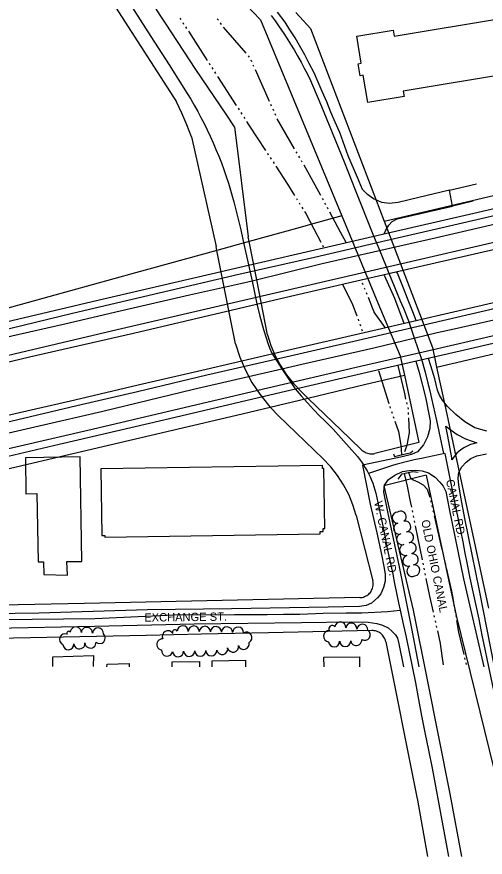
# Model space of a CAD drawing. Extents: x -25029 to 2274964, y -81170 to 687028.
# Drawn here: x -1300 to -454, y -69092 to -67574 of the extents above; entities that cross this region are included whole.
import ezdxf

# ---------------------------------------------------------------- set-up
doc = ezdxf.new("R2010")
doc.units = 0
for name, color, linetype in [('81911BEA - RW_X_Fee_RW', 7, 'Continuous'), ('BLDG', 7, 'Continuous'), ('BRIDGE', 7, 'Continuous'), ('CULVERT', 7, 'Continuous'), ('DRIVWY', 7, 'Continuous'), ('GE_X_CL_2000', 7, 'Continuous'), ('INTERSTATE', 7, 'Continuous'), ('ROAD', 7, 'Continuous'), ('ROAD-NAME', 7, 'Continuous'), ('TREES', 7, 'Continuous'), ('WATER', 7, 'Continuous')]:
    doc.layers.add(name, color=color, linetype=linetype)

msp = doc.modelspace()

# ---------------------------------------------------------------- linework, layer by layer
at = {"layer": '81911BEA - RW_X_Fee_RW'}
for p, q in [((-976.9, -67669.4), (-1031.7, -67585.8)), ((-920.6, -67752.1), (-976.9, -67669.4)), ((-636.5, -67943.3), (479.1, -67681.1)), ((-906.8, -67773), (-920.6, -67752.1)), ((-906.8, -67773), (-881.9, -67971.9)), ((-984.7, -67791.2), (-939.8, -67989.1)), ((-541.6, -68206.9), (508, -67960.1)), ((-647.8, -68090.7), (-607.3, -68186.9)), ((-1183.2, -68359.5), (-893.1, -68291.3)), ((-746.5, -68372.8), (-827.9, -68294.6)), ((-573.5, -68343.4), (-653, -68363.2)), ((-510.3, -68351.9), (-447.7, -68642.3)), ((-560.8, -68402.4), (-637.1, -68421.3)), ((-560.8, -68402.4), (-506.2, -68655.7)), ((-637.1, -68421.3), (-583.8, -68645.8)), ((-687.1, -68474.9), (-656.6, -68593.1)), ((-506.2, -68655.7), (-438.6, -68932.9)), ((-517.6, -68977.9), (-496.8, -69091.2)), ((-576.5, -68989.2), (-557.9, -69090.7))]:
    msp.add_line(p, q, dxfattribs=at)
for points in [[(-1281.8, -67307.3), (-1110.6, -67573.8), (-1011.5, -67728)], [(-1097, -67325.4), (-873.6, -67565.2), (-860, -67579.8)], [(-1031.7, -67585.8), (-1040.9, -67571.3), (-1085.2, -67501.3)], [(-795.8, -67566.5), (-788.5, -67574.4), (-769.5, -67595.2)], [(-860, -67579.8), (-712.9, -67934), (-647.8, -68090.7)], [(-769.5, -67595.2), (-636.5, -67943.3), (-549.2, -68171.5)], [(-984.7, -67791.2), (-992.7, -67769.7), (-1001.7, -67748.6), (-1011.5, -67728)], [(-712.9, -67934), (-769.7, -67949.7), (-788.2, -67954.8), (-880.3, -67980.3), (-938.4, -67996.3), (-1085.3, -68036.9), (-1516.7, -68156.1)], [(-847.2, -68149), (-866.7, -68049.4), (-880.3, -67980.3), (-881.9, -67971.9)], [(-905, -68164.9), (-938.4, -67996.3), (-939.8, -67989.1)], [(-847.2, -68149), (-841, -68168.1), (-833.1, -68186.6), (-823.6, -68204.3), (-812.6, -68221.1), (-800.1, -68236.8), (-786.3, -68251.3)], [(-905, -68164.9), (-897.2, -68189.1), (-887.2, -68212.5), (-875.2, -68234.9), (-861.2, -68256.2), (-845.4, -68276.1), (-842.5, -68279.2), (-827.9, -68294.6)], [(-549.2, -68171.5), (-541.6, -68206.9), (-525, -68283.9), (-510.3, -68351.9)], [(-607.3, -68186.9), (-606.7, -68189.5), (-599.8, -68221.5), (-573.5, -68343.4)], [(-893.1, -68291.3), (-842.5, -68279.2), (-774.2, -68263), (-669.4, -68238.1), (-599.8, -68221.5)], [(-676.5, -68356.9), (-698.5, -68335.8), (-774.2, -68263), (-786.3, -68251.3)], [(-1626.4, -68463.7), (-1531.7, -68441.5), (-1332.7, -68394.7), (-1183.2, -68359.5)], [(-676.5, -68356.9), (-674.8, -68358.4), (-672.9, -68359.7), (-670.9, -68360.9), (-668.8, -68361.9), (-666.7, -68362.7), (-664.4, -68363.3), (-662.2, -68363.7), (-659.9, -68363.9), (-657.6, -68363.9), (-655.3, -68363.6), (-653, -68363.2)], [(-687.1, -68474.9), (-692.9, -68455.9), (-700.4, -68437.4), (-709.6, -68419.7), (-720.5, -68403), (-732.8, -68387.3), (-746.5, -68372.8)], [(-680.5, -68623.4), (-678.3, -68623.2), (-676.1, -68622.9), (-674, -68622.4), (-671.9, -68621.6), (-669.9, -68620.7), (-668, -68619.7), (-666.2, -68618.4), (-664.4, -68617.1), (-662.9, -68615.5), (-661.4, -68613.9), (-660.1, -68612.1), (-659, -68610.2), (-658.1, -68608.2), (-657.3, -68606.1), (-656.7, -68604), (-656.3, -68601.8), (-656.1, -68599.7), (-656.1, -68597.5), (-656.2, -68595.3), (-656.6, -68593.1)], [(-680.5, -68623.4), (-1177.5, -68633.9), (-1327.5, -68637.1), (-1527.4, -68641.4), (-1568.7, -68642.3)], [(-583.8, -68645.8), (-558.7, -68771.6), (-517.6, -68977.9)], [(-658.7, -68682.9), (-845.2, -68686.9), (-966.3, -68689.5), (-1066.3, -68691.6), (-1156.3, -68693.5), (-1306.2, -68696.7), (-1526.2, -68701.4), (-1567.4, -68702.3)], [(-633.6, -68703), (-634.1, -68700.9), (-634.8, -68698.8), (-635.7, -68696.8), (-636.8, -68694.9), (-638, -68693.1), (-639.3, -68691.4), (-640.8, -68689.8), (-642.5, -68688.4), (-644.2, -68687.1), (-646.1, -68686), (-648, -68685), (-650.1, -68684.2), (-652.2, -68683.6), (-654.3, -68683.2), (-656.5, -68683), (-658.7, -68682.9)], [(-633.6, -68703), (-577.5, -68984), (-576.5, -68989.2)]]:
    msp.add_lwpolyline(points, dxfattribs=at)
at = {"layer": 'BLDG'}
for points in [[(-402.6, -67675.5), (-601.8, -67708.5), (-600.1, -67718.5), (-666.2, -67729.4), (-674.4, -67679.9), (-679.7, -67680.8), (-683.3, -67659.3), (-677.7, -67658.3), (-685.8, -67609.5), (-620.4, -67598.6), (-618.6, -67609.2), (-419, -67576.1)], [(-1284.2, -68370.8), (-1283.5, -68435.7), (-1263.9, -68435.6), (-1261.5, -68558.8), (-1251.9, -68559), (-1250.9, -68581.7), (-1208.7, -68583), (-1209.6, -68558.1), (-1182.3, -68558), (-1185.7, -68369.2), (-1284.2, -68370.8)], [(-1146.5, -68511.3), (-1141.1, -68511.2), (-1141.1, -68514.2), (-751.9, -68508.1), (-752, -68503.8), (-746.7, -68503.7), (-746.8, -68498.7), (-743.5, -68498.6), (-745.2, -68390), (-748, -68390), (-748, -68384.9), (-1148.3, -68391.1)]]:
    msp.add_lwpolyline(points, close=True, dxfattribs=at)
for points in [[(-1235.1, -68747.6), (-1235.1, -68730.6), (-1161.7, -68728), (-1162, -68748.1)], [(-1137.1, -68748.4), (-1137, -68743.4), (-1097, -68742.1), (-1097, -68748.4)], [(-1019.1, -68748.4), (-1019.5, -68739.3), (-969.8, -68739), (-969.9, -68748.4)], [(-947, -68748.4), (-947.2, -68737.4), (-887.2, -68736.6), (-886.9, -68748.4)], [(-745.1, -68748.4), (-745.5, -68730.9), (-681, -68730.4), (-680.8, -68748.4)]]:
    msp.add_lwpolyline(points, dxfattribs=at)
at = {"layer": 'BRIDGE'}
for points in [[(-3072.9, -68532.2), (-2986.1, -68512.4), (-2887.6, -68489.4), (-2737.9, -68454.6), (-2575.3, -68417.2), (-2419.9, -68381.2), (-2257.8, -68343.5), (-2128, -68314), (-1959.6, -68274.3), (-1799.5, -68236.4), (-1543.1, -68178.2), (-1365.4, -68136.3), (-1153.9, -68086.4), (-897.1, -68026.6), (-730.2, -67988.2), (-623.5, -67963.2), (-490.2, -67932.6), (-343.7, -67898.9), (-191, -67863.3), (-183.6, -67861.6), (251.6, -67759.9)], [(251.6, -67834.7), (-182.7, -67935.7), (-258, -67953.1), (-436.4, -67994.7), (-623.1, -68037.6), (-805.8, -68079.8), (-1089, -68146.1), (-1276.8, -68189.3), (-1445.6, -68229.6), (-1643.4, -68275.6), (-1832.4, -68320.2), (-1941.5, -68344.8), (-2128.8, -68388.2), (-2345, -68437.9), (-2439.8, -68460.3), (-2586.1, -68493.6), (-2734.2, -68528), (-2887.8, -68563.4), (-3056.3, -68603.1)], [(-1918.2, -68435.5), (-1698.7, -68383.3), (-1497.3, -68336.7), (-1353.8, -68302.2), (-1195.2, -68266.3), (-1080.9, -68239.3), (-958, -68210.7), (-818.8, -68178), (-656.8, -68140.9), (-511.3, -68107.1), (-379.5, -68076.7), (-256, -68048.4), (-181.7, -68030.7), (251.6, -67929)], [(251.6, -68003.8), (40.1, -68053.1), (-180.8, -68104.3), (-289.4, -68129.3), (-491.6, -68176.2), (-633.6, -68209.1), (-822.6, -68253.2), (-1034.6, -68302.6), (-1223.4, -68346.7), (-1470, -68404.6), (-1706.9, -68459.3), (-1900.4, -68504.5), (-2153.5, -68562.6), (-2260.8, -68588.3), (-2398.7, -68623.1), (-2476.7, -68643.9), (-2625.8, -68680.9), (-2762.9, -68716.1), (-2892, -68748.4)]]:
    msp.add_lwpolyline(points, dxfattribs=at)
at = {"layer": 'CULVERT'}
for points in [[(-619.6, -68363.6), (-617.5, -68368.3), (-595.2, -68363), (-589, -68361.7), (-584.9, -68358.1)], [(-611.1, -68409.6), (-604.1, -68399.8), (-584.9, -68395.8), (-575.3, -68396.6)]]:
    msp.add_lwpolyline(points, dxfattribs=at)
at = {"layer": 'DRIVWY'}
for p, q in [((-518.6, -67887.7), (-469.9, -67876.3)), ((-475.8, -67907.5), (-512.9, -67916.4))]:
    msp.add_line(p, q, dxfattribs=at)
at = {"layer": 'GE_X_CL_2000'}
for points in [[(-1125.5, -67504.2), (-1057.9, -67609.7), (-1024.5, -67661), (-992.2, -67712.6), (-985.7, -67723.3), (-979.4, -67734.1), (-973.3, -67745.1), (-967.3, -67756.1), (-961.6, -67767.3), (-956.1, -67778.5), (-950.8, -67789.9), (-945.3, -67801.8), (-940.2, -67813.8), (-935.2, -67825.9), (-930.5, -67838.1), (-926, -67850.4), (-921.7, -67862.7), (-917.7, -67875.1), (-912.7, -67891.8), (-908, -67908.6), (-903.6, -67925.5), (-899.3, -67942.4), (-895.4, -67959.3), (-891.7, -67976.3), (-881.2, -68022.3), (-875, -68051.6), (-866.2, -68093), (-861.5, -68112.5), (-857.9, -68126), (-854.2, -68139.3), (-850.2, -68152.6), (-846, -68165.9), (-843.5, -68172.5), (-839.5, -68182.1), (-821.1, -68210.1), (-797.3, -68246.4), (-786.4, -68259), (-775.2, -68271.3), (-763.9, -68283.5), (-752.4, -68295.5), (-743.8, -68304.1), (-728.8, -68319), (-714.1, -68335.4), (-699.4, -68351.9), (-684.8, -68368.5), (-680.9, -68373.4), (-677.3, -68378.4), (-673.8, -68383.6), (-670.5, -68388.9), (-667.4, -68394.3), (-664.7, -68399.4)], [(-840.8, -67571.8), (-833.4, -67581.9), (-826.1, -67592.2), (-819.1, -67602.5), (-812.2, -67613), (-805.5, -67623.6), (-799.1, -67634.3), (-792.8, -67645.1), (-786.6, -67656), (-780.7, -67667.1), (-775, -67678.2), (-769.5, -67689.4), (-754, -67726.1), (-741.1, -67757), (-723.6, -67799.7), (-708.7, -67836.6), (-688.8, -67886.9), (-655.5, -67969.7), (-644.5, -67996.8), (-628, -68037.4), (-607.3, -68087.6), (-601.7, -68100.7), (-592.6, -68123.7), (-582.2, -68154.2), (-569, -68192.9), (-562.4, -68216.4), (-557.3, -68236), (-554, -68249.8), (-550.9, -68263.8), (-541.9, -68303.7), (-529, -68363.2)], [(439.1, -67744.4), (271.1, -67783), (149.6, -67812.5), (17.4, -67842.7), (-123, -67875.4), (-216.6, -67897.9), (-360.3, -67931.3), (-544.4, -67974.4), (-602.6, -67987.7), (-642.5, -67996.7), (-748.2, -68020.7), (-875, -68051.6), (-895.9, -68056.7), (-988, -68076.9), (-1113, -68106), (-1213, -68129.5), (-1341.4, -68158.5), (-1456.1, -68186.5), (-1603.1, -68219.6), (-1765.8, -68260), (-1819.9, -68271.6), (-2027.9, -68320.2), (-2060.1, -68327.8)], [(-1624.5, -68397.6), (-1531.9, -68376.2), (-1375.5, -68339.9), (-1144.9, -68286.4), (-980.7, -68247.1), (-821.1, -68210.1), (-785.2, -68201.7), (-655, -68172), (-580.2, -68154.2), (-540.5, -68144.7), (-510.1, -68138), (-321.3, -68095), (-164.2, -68057.5), (14.7, -68015.9), (162.8, -67981.5), (307.2, -67948.2), (477.5, -67908.4), (635.1, -67870.6), (792.1, -67833.9), (905.4, -67807.3), (1009.5, -67786.5)], [(-527, -68363.2), (-549.9, -68368), (-566, -68371.3), (-582, -68374.8), (-592.1, -68377.2), (-612.8, -68382.5), (-619.5, -68384.3), (-625.2, -68386.1), (-664.7, -68399.4)], [(-527, -68363.2), (-517.5, -68408.5), (-510.3, -68444.8), (-498.3, -68502.4), (-494.4, -68522.8), (-490.5, -68543.2), (-486.4, -68563.5), (-481.4, -68588.3), (-476.3, -68613.1), (-471, -68637.8), (-465.6, -68662.6), (-459.9, -68691.2), (-454, -68719.8), (-447.8, -68748.4), (-423.7, -68862.3), (-418.7, -68886.7), (-413.5, -68911), (-408.1, -68935.3), (-402.6, -68959.6), (-394.4, -68997.4), (-386.6, -69035.2), (-379, -69073.2), (-374.8, -69092.2)], [(-664.7, -68399.4), (-661.9, -68405.4), (-659.4, -68411.1), (-657.1, -68416.9), (-655.1, -68422.8), (-653.3, -68428.7), (-651.7, -68434.7), (-639.1, -68493.9), (-634.6, -68515.7), (-630.2, -68537.4), (-625.7, -68559.1), (-621, -68580.8), (-617.9, -68598.2), (-614.4, -68615.5), (-610.7, -68632.8), (-607.6, -68645.8)], [(-1524.3, -68664.4), (-1448.8, -68663.2), (-1400.2, -68663), (-1272, -68662.1), (-1159.1, -68661.1), (-1015.9, -68654.3), (-906.9, -68653.8), (-877.5, -68653.9), (-848, -68653.8), (-818.5, -68653.5), (-789, -68653), (-746.8, -68651.7), (-704.8, -68650.8), (-676.7, -68650.6), (-630.6, -68648.5), (-607.6, -68645.8)], [(-607.6, -68645.8), (-601.3, -68674), (-596.9, -68694.7), (-579.8, -68777.6), (-574.4, -68807.4), (-568.8, -68837.2), (-563.1, -68866.9), (-556.6, -68899.2), (-550, -68931.5), (-543.4, -68963.8), (-524.5, -69068.2), (-520.3, -69091)]]:
    msp.add_lwpolyline(points, dxfattribs=at)
at = {"layer": 'INTERSTATE'}
for points in [[(-1956.6, -68285.8), (-1811.4, -68252.6), (-1634.2, -68212.3), (-1469.4, -68173.5), (-1333.9, -68142.1), (-1199.4, -68109.7), (-1043.1, -68073.1), (-899.2, -68039.5), (-762.2, -68008.3), (-641.3, -67980.1), (-502.9, -67948.5), (-375.9, -67918.9), (-238.8, -67887), (-183.5, -67874.3)], [(-182.9, -67923.2), (-237.1, -67935.8), (-417.4, -67977.2), (-620.2, -68024), (-882.7, -68084.7), (-1118.6, -68140), (-1304.5, -68183.7), (-1464.1, -68221.4), (-1656.6, -68265.5), (-1810.7, -68302), (-1944.7, -68332.4)], [(-1915.7, -68445.3), (-1695.6, -68394.5), (-1512, -68352), (-1346.8, -68313.1), (-1191.5, -68276.5), (-1082.2, -68251.2), (-956.7, -68221.3), (-806.1, -68186.7), (-675.8, -68156.6), (-549, -68127.4), (-435.3, -68100.8), (-307.1, -68070.6), (-181.5, -68041.8)], [(-181, -68090.7), (-209.3, -68097.1), (-391.7, -68139.7), (-558.4, -68178.2), (-687.2, -68207.9), (-846.6, -68245.4), (-1025.8, -68287.4), (-1163.7, -68319.5), (-1302, -68351.7), (-1475.9, -68392.1), (-1650.6, -68432.9), (-1904.1, -68490.3)]]:
    msp.add_lwpolyline(points, dxfattribs=at)
at = {"layer": 'ROAD'}
for points in [[(-636.3, -67966.2), (-634.1, -67961), (-627.9, -67951), (-621.7, -67944.1), (-613.1, -67939.5), (-512.9, -67916.4), (-518.6, -67887.7), (-573.5, -67900.6), (-610.9, -67909.7), (-627.4, -67911.7), (-640.7, -67909.8), (-655.9, -67903.1), (-666.5, -67895.1), (-675.4, -67886.3), (-684.4, -67864.8), (-701.3, -67825.3), (-710.2, -67800.2), (-716.7, -67783.6), (-724.7, -67764.9), (-732.5, -67746.6), (-740.1, -67727.9), (-748.6, -67709), (-755.9, -67692.4), (-763.1, -67675.5), (-771.6, -67659), (-779.9, -67643.1), (-789.1, -67626), (-797.4, -67612.1), (-806.7, -67597.8), (-815.3, -67584), (-828.9, -67565.9)], [(-636.7, -68040.8), (-636.6, -68041), (-617.9, -68082.5), (-600.8, -68127.9)], [(-578.8, -68122.8), (-584.5, -68107), (-593, -68086), (-602.5, -68061.5), (-612.5, -68037.3), (-613.3, -68035.4)], [(-579.3, -68196.6), (-573.1, -68216.7), (-561.5, -68261.6), (-554.9, -68295), (-553.1, -68304), (-554.1, -68318.2), (-558.2, -68333.1), (-565.2, -68347.7), (-576.2, -68359.8), (-587.1, -68365.1), (-603.7, -68369), (-675.7, -68384.3), (-661.5, -68454.6), (-649.5, -68506.1), (-641.5, -68545.4), (-636.9, -68567.5), (-634.5, -68581.1), (-634.6, -68593.6), (-637.4, -68604.9), (-642.4, -68616.5), (-648.6, -68624), (-659.1, -68633.6), (-669.2, -68637.8), (-680.9, -68639.4), (-737.8, -68640.4), (-912.3, -68643.5), (-1064.2, -68645.5), (-1260, -68651.3), (-1431.1, -68653.8)], [(-451.2, -68322.6), (-472.7, -68316.5), (-491, -68306.1), (-506.8, -68292.6), (-522.2, -68278.2), (-530.9, -68266.9), (-536.6, -68257.5), (-540, -68249), (-544.9, -68228.4), (-552.3, -68204.7), (-556.4, -68191.3)], [(-437.3, -68748.4), (-464.5, -68610.6), (-490.9, -68480.4), (-497.1, -68445), (-501.5, -68420.1), (-502.6, -68407.4), (-501.3, -68396.8), (-496.2, -68387.3), (-488.1, -68378.7), (-479.7, -68372), (-468.9, -68367.3), (-451.6, -68363.9)], [(-573.3, -68748.4), (-586.3, -68679.4), (-608.8, -68567.6), (-630, -68468.3), (-637, -68432.9), (-635.6, -68420.6), (-628.7, -68409.8), (-616.9, -68402.1), (-603.2, -68395.5), (-591.3, -68393.8), (-579.5, -68393.2), (-568, -68394.2), (-556.3, -68397.8), (-544.4, -68405.9), (-536, -68414.9), (-529.8, -68422), (-525, -68431.9), (-519, -68462.8), (-492.9, -68589.4), (-456.4, -68748.4)], [(-1340, -68678.3), (-1159.5, -68674.8), (-979.8, -68670.7), (-785.8, -68668.2), (-696.2, -68667.4), (-665.6, -68667.9), (-649.7, -68670), (-639.5, -68673.2), (-629.1, -68677.8), (-622.4, -68684.2), (-616, -68690.6), (-612.5, -68696.8), (-609.7, -68707), (-601.6, -68748.4)]]:
    msp.add_lwpolyline(points, dxfattribs=at)
msp.add_lwpolyline([(-514.3, -68370.7), (-521.2, -68331.8), (-524.8, -68314), (-515.5, -68320.8), (-504.3, -68328.7), (-489.7, -68336.5), (-468.8, -68343.7), (-480.2, -68346.8), (-491.2, -68352), (-497.9, -68356.7), (-504.9, -68362.7), (-509.7, -68368.5), (-514, -68374.4), (-514.3, -68370.7)], close=True, dxfattribs=at)
at = {"layer": 'TREES'}
for centre, radius, start, end in [((-612, -68478.9), 10, 90.4475, 270.4475), ((-606.5, -68477.2), 10, 304.0163, 124.0163), ((-598.3, -68495.2), 10, 284.9068, 104.9068), ((-609.3, -68498.6), 10, 105.5744, 285.5744), ((-603.9, -68517.8), 10, 105.5744, 285.5744), ((-593.4, -68514.5), 10, 283.813, 103.813), ((-598.5, -68537.1), 10, 105.5744, 285.5744), ((-588.6, -68534), 10, 283.7119, 103.7119), ((-595.7, -68547), 0.311, 105.5743, 285.5743), ((-586.1, -68544.1), 0.427, 283.7119, 103.7119), ((-584.7, -68554.4), 10, 277.6408, 97.6408), ((-593, -68556.9), 10, 105.652, 285.652), ((-585.5, -68575.4), 10, 118.4962, 298.4962), ((-582.1, -68574.2), 10, 277.6408, 97.6408), ((-715.6, -68677.2), 10, 354.1698, 174.1698), ((-1193.4, -68686.3), 10, 357.7373, 177.7373), ((-1173.4, -68687.1), 10, 357.7373, 177.7373), ((-1153.4, -68688.2), 10, 355.8883, 175.8883), ((-1027.2, -68693.2), 10, 28.9028, 208.9028), ((-1014.4, -68686.1), 4.67, 28.9028, 208.9028), ((-1000.3, -68684.1), 10, 358.5334, 178.5334), ((-980.3, -68684.6), 10, 358.5334, 178.5334), ((-960.3, -68685.2), 10, 358.5334, 178.5334), ((-940.3, -68685.7), 10, 358.5334, 178.5334), ((-920.3, -68686.2), 10, 358.5334, 178.5334), ((-900.3, -68686.7), 10, 358.5334, 178.5334), ((-736, -68693.1), 10, 85.5825, 265.5825), ((-730.4, -68679.7), 5.96, 35.1967, 215.1967), ((-695.7, -68679.3), 10, 354.1698, 174.1698), ((-675.8, -68681.3), 10, 354.1698, 174.1698), ((-671.4, -68690.6), 10, 236.1089, 56.1089), ((-1213, -68698.8), 10, 67.9209, 247.9209), ((-1206.3, -68687.7), 3.48, 31.4679, 211.4679), ((-1150.2, -68696.3), 10, 227.3865, 47.3865), ((-1037.2, -68708), 10, 82.8104, 262.8104), ((-885.3, -68695.6), 10, 299.8076, 119.8076), ((-1206.8, -68707.6), 10, 182.7813, 2.7813), ((-1186.9, -68706.2), 10, 184.9646, 4.9646), ((-1166.9, -68704.5), 10, 184.9646, 4.9646), ((-909.4, -68711.9), 10, 192.3811, 12.3811), ((-890, -68707), 10, 195.8676, 15.8676), ((-726.8, -68702.6), 10, 182.4262, 2.4262), ((-706.8, -68701.8), 10, 182.4262, 2.4262), ((-686.9, -68700.1), 10, 186.95, 6.95), ((-1028.5, -68719.2), 10, 172.3462, 352.3462), ((-1008.6, -68720.3), 10, 181.5901, 1.5901), ((-988.6, -68719.7), 10, 181.5901, 1.5901), ((-968.7, -68719.2), 10, 181.5901, 1.5901), ((-948.7, -68718.6), 10, 181.5901, 1.5901), ((-928.9, -68716.2), 10, 192.3787, 12.3787)]:
    msp.add_arc(centre, radius, start, end, dxfattribs=at)
at = {"layer": 'WATER'}
for p, q in [((-1005.4, -67576.9), (-1003.7, -67579.5)), ((-1000.3, -67584.7), (-998.6, -67587.4)), ((-935.9, -67580.5), (-937.8, -67578)), ((-930.4, -67588.1), (-932.2, -67585.5)), ((-995.2, -67592.6), (-993.5, -67595.2)), ((-990.1, -67600.5), (-956.2, -67653)), ((-885.6, -67640.2), (-926.5, -67593)), ((-879.5, -67647.3), (-881.5, -67644.9)), ((-952.8, -67658.3), (-951.1, -67660.9)), ((-947.7, -67666.1), (-946, -67668.8)), ((-875.5, -67655.8), (-876.8, -67652.9)), ((-871.7, -67664.3), (-873, -67661.5)), ((-942.6, -67674), (-940.9, -67676.6)), ((-843.6, -67727.1), (-869.1, -67670)), ((-937.6, -67681.9), (-903.6, -67734.4)), ((-900.3, -67739.6), (-898.6, -67742.3)), ((-839.8, -67735.7), (-841.1, -67732.8)), ((-836, -67744.2), (-837.2, -67741.4)), ((-895.2, -67747.5), (-893.5, -67750.1)), ((-890.1, -67755.4), (-888.4, -67758)), ((-832.1, -67752.8), (-833.4, -67749.9)), ((-793.7, -67820.7), (-795.2, -67818)), ((-847.4, -67820.8), (-845.7, -67823.5)), ((-842.3, -67828.7), (-840.6, -67831.3)), ((-789, -67828.8), (-790.5, -67826.1)), ((-837.2, -67836.5), (-835.4, -67839.1)), ((-784.3, -67837), (-785.9, -67834.3)), ((-795, -67902.3), (-793.4, -67905)), ((-746.3, -67905.2), (-747.8, -67902.5)), ((-790.1, -67910.3), (-788.5, -67912.9)), ((-785.2, -67918.3), (-783.5, -67920.9)), ((-741.9, -67913.5), (-743.4, -67910.7)), ((-737.4, -67921.8), (-738.9, -67919)), ((-747.8, -67986.9), (-746.4, -67989.6)), ((-674.2, -68058.4), (-675.3, -68055.5)), ((-670.7, -68067.1), (-671.9, -68064.2)), ((-667.2, -68075.8), (-668.4, -68072.9)), ((-683.4, -68120.6), (-682.5, -68123.6)), ((-680.5, -68129.5), (-679.4, -68132.5)), ((-677.3, -68138.3), (-676.2, -68141.3)), ((-646.8, -68212.9), (-628.1, -68272.6)), ((-596.1, -68270.9), (-595.4, -68273.9)), ((-626.2, -68278.5), (-625.3, -68281.5)), ((-623.2, -68287.4), (-622.2, -68290.3)), ((-620, -68296.2), (-619, -68299.2)), ((-592.9, -68289.3), (-592.8, -68292.4)), ((-552.5, -68448), (-551.8, -68451.1)), ((-586, -68466.3), (-585.3, -68469.3)), ((-550.4, -68457.2), (-549.7, -68460.2)), ((-548.3, -68466.3), (-547.6, -68469.3)), ((-584.1, -68475.5), (-583.5, -68478.5)), ((-582.2, -68484.7), (-581.6, -68487.7)), ((-546.2, -68475.4), (-532.1, -68536.3)), ((-580.4, -68493.8), (-567.9, -68555.1)), ((-530.7, -68542.4), (-530, -68545.5)), ((-566.7, -68561.2), (-566, -68564.3)), ((-528.6, -68551.6), (-527.9, -68554.6)), ((-526.5, -68560.7), (-525.8, -68563.7)), ((-564.8, -68570.4), (-564.2, -68573.5)), ((-562.9, -68579.6), (-562.3, -68582.6)), ((-510.3, -68637.1), (-509.8, -68640.2)), ((-508.7, -68646.3), (-508.2, -68649.4)), ((-546.6, -68656), (-545.9, -68659)), ((-544.5, -68665.1), (-543.8, -68668.2)), ((-507.1, -68655.6), (-506.6, -68658.6)), ((-542.4, -68674.3), (-541.7, -68677.3)), ((-491.2, -68732), (-490.5, -68735.1)), ((-489.1, -68741.2), (-488.4, -68744.2))]:
    msp.add_line(p, q, dxfattribs=at)
for points in [[(-885, -67763.3), (-880.8, -67769.8), (-850.8, -67815.6)], [(-798.4, -67812.6), (-829.4, -67758.8), (-829.6, -67758.5)], [(-832, -67844.4), (-810.9, -67876.7), (-798.3, -67897)], [(-750.8, -67897), (-767.4, -67866.2), (-781.2, -67842.4)], [(-780.2, -67926.2), (-778.1, -67929.7), (-763.2, -67957.5), (-750.7, -67981.3)], [(-704.9, -67982.3), (-715, -67963.4), (-734.5, -67927.3)], [(-711.8, -68058.1), (-702.2, -68076.3), (-693.9, -68093.8), (-685.5, -68114.7)], [(-634.4, -68135.7), (-654.2, -68107.7), (-654.3, -68107.5), (-656.7, -68101.9), (-664.9, -68081.6)], [(-611.9, -68204), (-599.9, -68255), (-597.6, -68264.8)], [(-593.9, -68280), (-593.2, -68282.9), (-593.2, -68283.1)], [(-592.5, -68298.7), (-591.3, -68325.6), (-595.2, -68347.9), (-598.3, -68356.8), (-599.4, -68360.1)], [(-616.9, -68305), (-610.3, -68323.3), (-606.3, -68348.2), (-605.2, -68364.9)], [(-600, -68399), (-594.9, -68422.4), (-589.3, -68450), (-587.2, -68460.2)], [(-592.7, -68397.4), (-589, -68407.2), (-583.8, -68410.4), (-575.4, -68414.2), (-566.2, -68419.7), (-558.8, -68427.3), (-554.2, -68442)], [(-524.3, -68569.8), (-514.6, -68611.9), (-511.3, -68630.9)], [(-561, -68588.8), (-554.5, -68620.9), (-547.9, -68649.9)], [(-505.5, -68664.8), (-501.9, -68685.6), (-492.6, -68725.9)], [(-540.3, -68683.4), (-535.2, -68706.1), (-532.1, -68728.5), (-529.7, -68744.9)]]:
    msp.add_lwpolyline(points, dxfattribs=at)

# ---------------------------------------------------------------- texts
at = {"layer": 'ROAD-NAME'}
for s, height, rotation, p in [('CANAL RD.', 15, 281.6154, (-525, -68411.5)), ('W. CANAL RD.', 15, 281.6154, (-654.7, -68450.9)), ('OLD OHIO CANAL', 15, 281.4381, (-569.5, -68484.3)), ('EXCHANGE ST.', 14.99, 0.6471, (-1069.6, -68666.8))]:
    msp.add_text(s, height=height, rotation=rotation, dxfattribs=at).set_placement(p)

doc.saveas('drawing.dxf')
